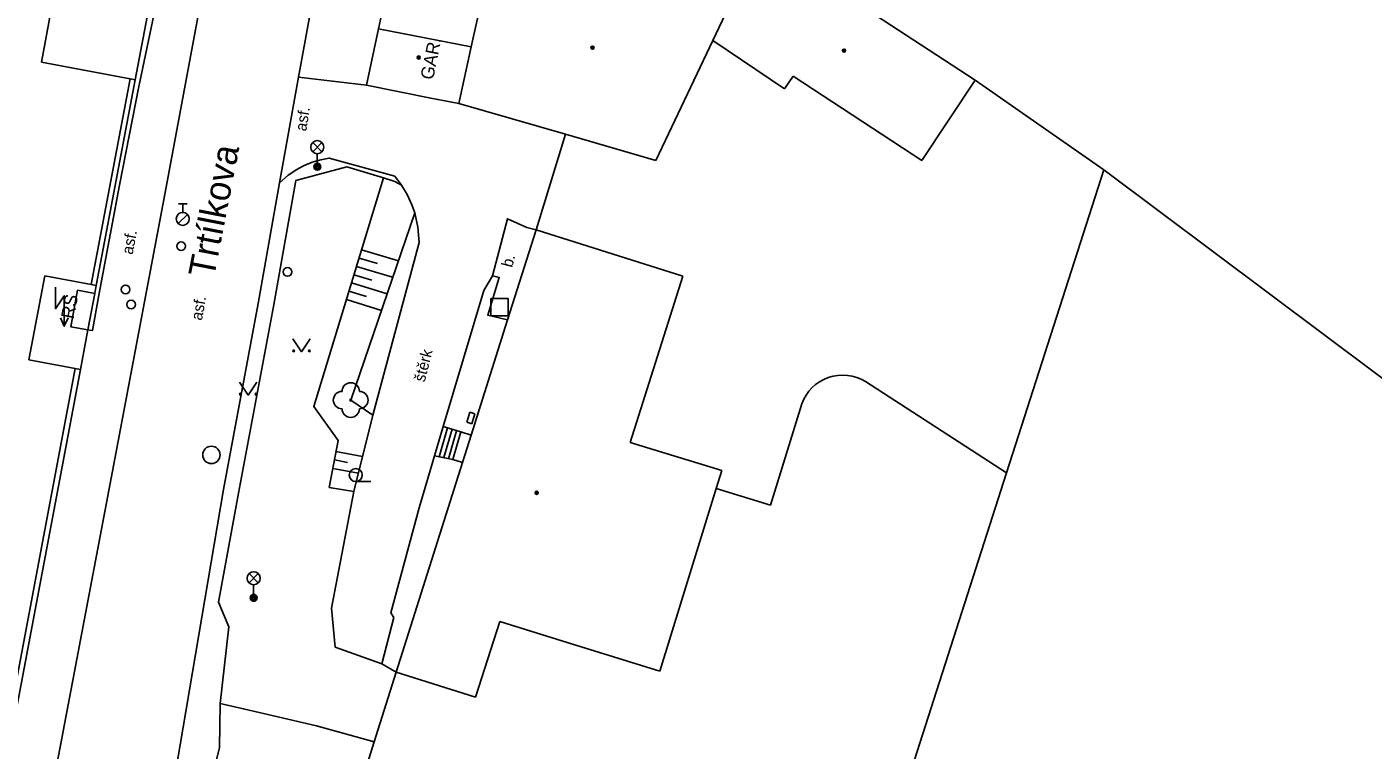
# Model space of a CAD drawing. Extents: x -598233 to -596890, y -1157848 to -1156431.
# Drawn here: x -597442 to -597364.6, y -1157598.9 to -1157557.3 of the extents above; entities that cross this region are included whole.
import ezdxf

# ---------------------------------------------------------------- set-up
doc = ezdxf.new("R2010")
doc.units = 0
for name, color, linetype in [('Level 10', 7, 'Continuous'), ('Level 11', 7, 'Continuous'), ('Level 14', 7, 'Continuous'), ('Level 15', 7, 'Continuous'), ('Level 22', 7, 'Continuous'), ('Level 24', 7, 'Continuous'), ('Level 26', 7, 'Continuous'), ('Level 27', 7, 'Continuous'), ('Level 28', 7, 'Continuous'), ('Level 31', 7, 'Continuous'), ('Level 33', 7, 'Continuous'), ('Level 36', 7, 'Continuous'), ('Level 39', 7, 'Continuous'), ('Level 40', 7, 'Continuous'), ('Level 41', 7, 'Continuous'), ('Level 42', 7, 'Continuous'), ('Level 49', 7, 'Continuous'), ('Level 5', 7, 'Continuous'), ('Level 7', 7, 'Continuous'), ('Level 8', 7, 'Continuous')]:
    doc.layers.add(name, color=color, linetype=linetype)

msp = doc.modelspace()

# ---------------------------------------------------------------- linework, layer by layer
at = {"layer": 'Level 10'}
for points in [[(-597425.17, -1157519.97), (-597428.53, -1157537.54), (-597430.06, -1157545.75), (-597430.81, -1157549.48), (-597431.77, -1157554.7), (-597434.04, -1157566.86), (-597437.06, -1157582.87)], [(-597423.37, -1157543.29), (-597423.78, -1157546.07), (-597426.37, -1157560.22), (-597427.46, -1157566.3), (-597428.7, -1157573.24), (-597430.69, -1157583.94)], [(-597437.06, -1157582.87), (-597445.64, -1157627.94), (-597446.38, -1157630.9), (-597447.19, -1157632.38)], [(-597439.59, -1157636.45), (-597430.69, -1157583.94)]]:
    msp.add_lwpolyline(points, dxfattribs=at)
at = {"layer": 'Level 11'}
for points in [[(-597434.02, -1157553.43), (-597435.5, -1157560.49)], [(-597437.85, -1157572.76), (-597436.66, -1157566.43), (-597435.55, -1157560.75), (-597435.5, -1157560.49)], [(-597423.44, -1157560.56), (-597426.37, -1157560.22)], [(-597422.46, -1157560.68), (-597423.44, -1157560.56)], [(-597427.46, -1157566.3), (-597426.96, -1157565.86), (-597426.46, -1157565.53), (-597426.08, -1157565.32), (-597425.58, -1157565.11), (-597425.09, -1157564.97), (-597424.61, -1157564.87), (-597420.84, -1157565.92), (-597420.45, -1157566.43), (-597420.13, -1157566.97), (-597419.85, -1157567.56), (-597419.69, -1157568.03), (-597419.51, -1157568.84), (-597419.44, -1157569.72), (-597422.09, -1157579.66), (-597423.2, -1157584.05)], [(-597415.21, -1157571.64), (-597414.36, -1157568.36), (-597413.25, -1157568.86), (-597412.71, -1157568.99)], [(-597415.21, -1157571.64), (-597415.72, -1157572.48), (-597418.06, -1157580.31), (-597417.04, -1157580.62), (-597416.45, -1157580.8)], [(-597414.35, -1157574.18), (-597415.49, -1157573.91), (-597414.83, -1157571.74), (-597415.21, -1157571.64)], [(-597438.48, -1157574.75), (-597438.21, -1157574.78), (-597437.85, -1157572.76)], [(-597393.78, -1157577.73), (-597385.66, -1157582.97)], [(-597402.36, -1157583.87), (-597399.24, -1157584.83), (-597397.44, -1157579)], [(-597418.55, -1157581.99), (-597418.06, -1157580.31)], [(-597418.29, -1157582.05), (-597417.8, -1157580.39)], [(-597418.02, -1157582.1), (-597417.54, -1157580.47)], [(-597417.75, -1157582.16), (-597417.29, -1157580.55)], [(-597417.04, -1157580.62), (-597417.49, -1157582.21)], [(-597419.44, -1157584.99), (-597418.55, -1157581.99), (-597417.49, -1157582.21)], [(-597416.95, -1157582.37), (-597417.49, -1157582.21)], [(-597429.83, -1157584.14), (-597430.97, -1157590.42), (-597430.38, -1157591.82), (-597430.88, -1157596.24)], [(-597424.61, -1157583.82), (-597423.2, -1157584.05)], [(-597423.2, -1157584.05), (-597424.47, -1157590.75), (-597424.26, -1157592.99), (-597421.58, -1157593.95)], [(-597419.44, -1157584.99), (-597421.06, -1157591.02), (-597420.89, -1157591.29), (-597421.58, -1157593.95), (-597420.76, -1157594.44)], [(-597430.88, -1157596.24), (-597430.91, -1157598.78), (-597432.11, -1157603.4), (-597429.98, -1157604.96)], [(-597422.02, -1157598.45), (-597425.34, -1157597.52), (-597429.46, -1157596.57), (-597430.88, -1157596.24)]]:
    msp.add_lwpolyline(points, dxfattribs=at)
msp.add_arc((-597395.0947, -1157579.8502), 2.4947, 58.198394, 160.074596, dxfattribs=at)
at = {"layer": 'Level 14'}
for points in [[(-597424.61, -1157583.82), (-597424.1, -1157581.12), (-597425.5, -1157579.15), (-597421.49, -1157566.01)], [(-597422.09, -1157579.66), (-597423.37, -1157578.79), (-597419.69, -1157568.03)]]:
    msp.add_lwpolyline(points, dxfattribs=at)
at = {"layer": 'Level 15'}
for points in [[(-597422.75, -1157570.14), (-597420.63, -1157570.79)], [(-597422.89, -1157570.62), (-597421.84, -1157570.94)], [(-597423.19, -1157571.58), (-597422.15, -1157571.89)], [(-597423.04, -1157571.1), (-597420.96, -1157571.73)], [(-597423.48, -1157572.53), (-597422.46, -1157572.84)], [(-597423.33, -1157572.05), (-597421.28, -1157572.68)], [(-597423.62, -1157573.01), (-597421.6, -1157573.63)], [(-597424.22, -1157581.74), (-597422.69, -1157582.03)], [(-597424.31, -1157582.23), (-597423.56, -1157582.37)], [(-597424.4, -1157582.72), (-597422.93, -1157583)]]:
    msp.add_lwpolyline(points, dxfattribs=at)
at = {"layer": 'Level 22'}
msp.add_circle((-597423.37, -1157578.79), 0.05, dxfattribs=at)
for centre, start, end in [((-597423.37, -1157578.29), 0, 180), ((-597423.87, -1157578.79), 90, 270), ((-597422.87, -1157578.79), 270, 90), ((-597423.37, -1157579.29), 180, 0)]:
    msp.add_arc(centre, 0.5, start, end, dxfattribs=at)
at = {"layer": 'Level 24'}
for points in [[(-597438.48, -1157574.75), (-597439.4699, -1157574.57), (-597439.07, -1157572.4699)], [(-597439.07, -1157572.4699), (-597438.09, -1157572.66)], [(-597416.52, -1157579.49), (-597416.69, -1157580.06)], [(-597416.52, -1157579.49), (-597416.23, -1157579.58)], [(-597416.69, -1157580.06), (-597416.4, -1157580.15)], [(-597416.23, -1157579.58), (-597416.4, -1157580.15)]]:
    msp.add_lwpolyline(points, dxfattribs=at)
at = {"layer": 'Level 26'}
msp.add_lwpolyline([(-597415.31, -1157573.95), (-597414.31, -1157573.95), (-597414.31, -1157572.95), (-597415.31, -1157572.95)], close=True, dxfattribs=at)
at = {"layer": 'Level 27'}
msp.add_circle((-597431.38, -1157581.94), 0.5, dxfattribs=at)
at = {"layer": 'Level 28'}
for p, q in [((-597433.28, -1157567.495), (-597432.78, -1157567.495)), ((-597433.03, -1157567.995), (-597433.03, -1157567.495)), ((-597433.288, -1157568.642), (-597432.758, -1157568.112))]:
    msp.add_line(p, q, dxfattribs=at)
for centre, radius in [((-597433.03, -1157568.37), 0.375), ((-597433.12, -1157569.94), 0.25)]:
    msp.add_circle(centre, radius, dxfattribs=at)
at = {"layer": 'Level 31'}
for centre in [(-597427, -1157571.42), (-597436.31, -1157572.43), (-597436, -1157573.29)]:
    msp.add_circle(centre, 0.25, dxfattribs=at)
at = {"layer": 'Level 33'}
for p, q in [((-597425.555, -1157564.51), (-597425.025, -1157563.98)), ((-597425.555, -1157563.98), (-597425.025, -1157564.51)), ((-597425.29, -1157564.62), (-597425.29, -1157565.37)), ((-597429.215, -1157589.2999), (-597428.685, -1157588.7699)), ((-597429.215, -1157588.7699), (-597428.685, -1157589.2999)), ((-597428.95, -1157589.4099), (-597428.95, -1157590.1599))]:
    msp.add_line(p, q, dxfattribs=at)
for centre, radius in [((-597425.29, -1157564.245), 0.375), ((-597425.29, -1157565.37), 0.2), ((-597425.29, -1157565.37), 0.1445), ((-597425.29, -1157565.37), 0.0876), ((-597428.95, -1157589.0349), 0.375), ((-597428.95, -1157590.1599), 0.2), ((-597428.95, -1157590.1599), 0.1445), ((-597428.95, -1157590.1599), 0.0876)]:
    msp.add_circle(centre, radius, dxfattribs=at)
at = {"layer": 'Level 36'}
msp.add_line((-597423.08, -1157583.475), (-597422.205, -1157583.475), dxfattribs=at)
for points in [[(-597440.34, -1157572.29), (-597440.34, -1157573.54), (-597439.84, -1157572.79), (-597439.84, -1157574.54)], [(-597440.059, -1157574.051), (-597439.84, -1157574.54), (-597439.621, -1157574.051)], [(-597426.7, -1157575.26), (-597426.2, -1157576.01), (-597425.7, -1157575.26)], [(-597429.76, -1157577.75), (-597429.26, -1157578.5), (-597428.76, -1157577.75)]]:
    msp.add_lwpolyline(points, dxfattribs=at)
for centre, radius in [((-597426.6502, -1157575.9598), 0.05), ((-597425.7508, -1157575.9598), 0.05), ((-597429.7102, -1157578.4498), 0.05), ((-597428.8108, -1157578.4498), 0.05), ((-597423.0801, -1157583.0999), 0.375)]:
    msp.add_circle(centre, radius, dxfattribs=at)
at = {"layer": 'Level 39'}
for centre, radius in [((-597409.4699, -1157558.52), 0.09), ((-597409.4699, -1157558.52), 0.0398), ((-597395.01, -1157558.69), 0.09), ((-597419.46, -1157559.09), 0.09), ((-597419.46, -1157559.09), 0.0398), ((-597395.01, -1157558.69), 0.0398), ((-597412.68, -1157584.12), 0.09), ((-597412.68, -1157584.12), 0.0398)]:
    msp.add_circle(centre, radius, dxfattribs=at)
at = {"layer": 'Level 5'}
for points in [[(-597441.14, -1157559.35), (-597439.82, -1157552.18)], [(-597399.81, -1157552.32), (-597387.4699, -1157560.39)], [(-597434.45, -1157553.51), (-597435.76, -1157560.38)], [(-597421.77, -1157557.44), (-597421.06, -1157554.13)], [(-597415.7199, -1157555.19), (-597416.44, -1157558.48)], [(-597402.56, -1157558.11), (-597401.27, -1157555.38)], [(-597422.46, -1157560.68), (-597421.77, -1157557.44)], [(-597416.44, -1157558.48), (-597421.77, -1157557.44)], [(-597416.44, -1157558.48), (-597417.1599, -1157561.73)], [(-597402.56, -1157558.11), (-597405.83, -1157565.01)], [(-597398.43, -1157560.89), (-597402.56, -1157558.11)], [(-597436.05, -1157560.32), (-597441.14, -1157559.35)], [(-597435.76, -1157560.38), (-597436.05, -1157560.32)], [(-597418.76, -1157561.43), (-597422.46, -1157560.68)], [(-597397.93, -1157560.17), (-597398.43, -1157560.89)], [(-597390.53, -1157565.01), (-597397.93, -1157560.17)], [(-597387.4699, -1157560.39), (-597390.53, -1157565.01)], [(-597417.1599, -1157561.73), (-597418.76, -1157561.43)], [(-597411.03, -1157563.5), (-597417.1599, -1157561.73)], [(-597405.83, -1157565.01), (-597411.03, -1157563.5)], [(-597420.76, -1157594.44), (-597416.95, -1157582.37), (-597416.45, -1157580.8), (-597414.35, -1157574.18), (-597412.71, -1157568.99)], [(-597412.71, -1157568.99), (-597404.27, -1157571.6599)], [(-597404.27, -1157571.6599), (-597407.3, -1157581.2199)], [(-597407.3, -1157581.2199), (-597402.04, -1157582.84)], [(-597402.04, -1157582.84), (-597402.36, -1157583.87), (-597405.59, -1157594.37)], [(-597414.8, -1157591.52), (-597416.19, -1157595.88)], [(-597410.93, -1157592.73), (-597414.8, -1157591.52)], [(-597405.59, -1157594.37), (-597410.93, -1157592.73)], [(-597416.19, -1157595.88), (-597420.76, -1157594.44)]]:
    msp.add_lwpolyline(points, dxfattribs=at)
at = {"layer": 'Level 7'}
for points in [[(-597436.05, -1157560.32), (-597438.29, -1157572.14)], [(-597435.76, -1157560.38), (-597437.68, -1157570.5)], [(-597387.4699, -1157560.39), (-597380.08, -1157565.54)], [(-597412.71, -1157568.99), (-597411.03, -1157563.5)], [(-597429.83, -1157584.14), (-597427.8, -1157573.4), (-597426.52, -1157566.16), (-597423.59, -1157565.38), (-597421.49, -1157566.01), (-597420.84, -1157566.21), (-597420.45, -1157566.43)], [(-597380.08, -1157565.54), (-597385.66, -1157582.97), (-597394.17, -1157609.53)], [(-597380.08, -1157565.54), (-597348.54, -1157589.17), (-597343.31, -1157592.43), (-597336.02, -1157596.93), (-597306.09, -1157615.82)], [(-597437.68, -1157570.5), (-597438, -1157572.2)], [(-597440.96, -1157571.64), (-597441.88, -1157576.48)], [(-597438.29, -1157572.14), (-597440.96, -1157571.64)], [(-597438, -1157572.2), (-597438.09, -1157572.66), (-597438.48, -1157574.75)], [(-597438, -1157572.2), (-597438.29, -1157572.14)], [(-597439.21, -1157576.98), (-597445.79, -1157611.85)], [(-597438.9099, -1157577.04), (-597445.49, -1157611.9)], [(-597441.88, -1157576.48), (-597439.21, -1157576.98)], [(-597439.21, -1157576.98), (-597438.9099, -1157577.04)], [(-597422.9099, -1157601.26), (-597422.02, -1157598.45), (-597420.76, -1157594.44)]]:
    msp.add_lwpolyline(points, dxfattribs=at)
at = {"layer": 'Level 8'}
msp.add_lwpolyline([(-597438.9099, -1157577.04), (-597438.48, -1157574.75)], dxfattribs=at)

# ---------------------------------------------------------------- texts
at = {"layer": 'Level 40'}
for s, rotation, p in [('asf.', 80.841861, (-597425.93, -1157563.36)), ('asf.', 79.317694, (-597435.91, -1157570.45)), ('b.', 75.471608, (-597414.09, -1157571.2)), ('asf.', 79.425867, (-597431.93, -1157574.24)), ('štěrk', 75.810314, (-597419.12, -1157577.79))]:
    msp.add_text(s, height=0.65, rotation=rotation, dxfattribs=at).set_placement(p)
at = {"layer": 'Level 41'}
msp.add_text('GAR.', height=0.75, rotation=78.556978, dxfattribs=at).set_placement((-597418.64, -1157560.41))
at = {"layer": 'Level 42'}
msp.add_text('RS', height=0.75, rotation=79.099264, dxfattribs=at).set_placement((-597439.3, -1157574.16))
at = {"layer": 'Level 49'}
msp.add_text('Trtílkova', height=1.5, rotation=79, dxfattribs=at).set_placement((-597431.24, -1157571.82))

doc.saveas('drawing.dxf')
